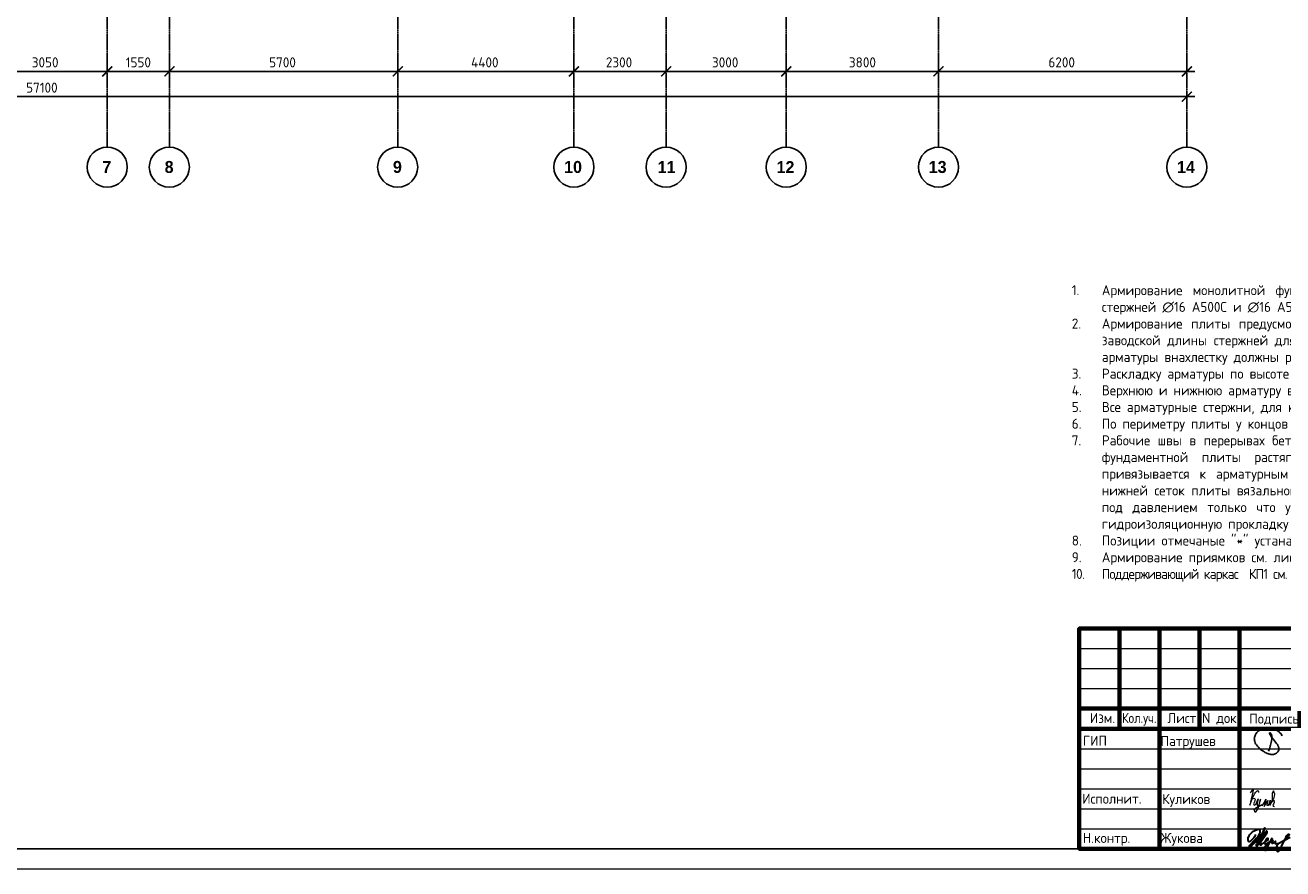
# Model space of a CAD drawing. Header units: millimetres. Extents: x -93479 to 1057970, y -66333 to 172656.
# Tile 382 of 473: x 826339 to 857734, y 1090 to 22158. Entities that reach past the tile are written whole.
import ezdxf
from ezdxf.enums import TextEntityAlignment as Align

# ---------------------------------------------------------------- set-up
doc = ezdxf.new("R2010")
doc.units = ezdxf.units.MM
doc.linetypes.add('______5', pattern=[1100, 800, -100, 100, -100])
doc.linetypes.add('осевая', pattern=[50.8, 31.75, -6.35, 6.35, -6.35])
for name, color, linetype, lineweight in [('Выноски', 20, 'Continuous', 20), ('Оси', 40, '______5', 18), ('Рамка', 7, 'Continuous', 70), ('СПДС_РАЗМЕРЫ', 152, 'Continuous', 25), ('Текст', 7, 'Continuous', 25), ('ТОНКИЕ', 7, 'Continuous', 9)]:
    doc.layers.add(name, color=color, linetype=linetype, lineweight=lineweight)
doc.layers.add('Рамка печать', color=7, linetype='Continuous')
doc.layers.add('ТОЛСТЫЕ_ОСНОВНЫЕ', color=6, linetype='Continuous')
doc.styles.add('GOST-2.304_Type-B', font='GOST_Common.ttf')
doc.styles.add('MtXpl_Century Gothic', font='GOTHICB.TTF', dxfattribs={"height": 0.2})
doc.styles.add('ГОСТ', font='GOST_Common.ttf')
doc.dimstyles.new('СПДС', dxfattribs={"dimscale": 100, "dimtxt": 2.5, "dimasz": 2.5, "dimexe": 1.25, "dimexo": 0, "dimtad": 1, "dimdec": 0, "dimtxsty": 'GOST-2.304_Type-B', "dimblk": 'ARCHTICK', "dimcen": 2.5, "dimdle": 2, "dimadec": 0, "dimazin": 2, "dimtfac": 0.75, "dimtdec": 0, "dimtmove": 1, "dimatfit": 3, "dimfxl": 1, "dimtolj": 1, "dimarcsym": 1})

# ---------------------------------------------------------------- blocks, each defined once
blk = doc.blocks.new('_ArchTick')
at = {"color": 0, "linetype": 'ByBlock', "const_width": 0.15}
blk.add_lwpolyline([(-0.5, -0.5), (0.5, 0.5)], dxfattribs=at)
blk = doc.blocks.new('*D2014')
at = {"layer": 'DEFPOINTS', "color": 0, "ltscale": 100, "transparency": 16777216}
for p in [(-5586, -35036), (51514, -35036), (51514, -35036)]:
    blk.add_point(p, dxfattribs=at)
at = {"layer": 'СПДС_РАЗМЕРЫ', "color": 0, "lineweight": -2, "transparency": 16777216}
for p, q in [((-5786, -35036), (51714, -35036)), ((-5586, -35036), (-5586, -34911)), ((51514, -35036), (51514, -34911))]:
    blk.add_line(p, q, dxfattribs=at)
at = {"layer": 'СПДС_РАЗМЕРЫ', "color": 0, "lineweight": -2, "ltscale": 100, "transparency": 16777216, "xscale": 250, "yscale": 250, "zscale": 250, "rotation": 180}
blk.add_blockref('_ArchTick', (-5586, -35036), dxfattribs=at)
at = {"layer": 'СПДС_РАЗМЕРЫ', "color": 0, "lineweight": -2, "ltscale": 100, "transparency": 16777216, "xscale": 250, "yscale": 250, "zscale": 250}
blk.add_blockref('_ArchTick', (51514, -35036), dxfattribs=at)
at = {"layer": 'СПДС_РАЗМЕРЫ', "color": 0, "ltscale": 100, "transparency": 16777216, "insert": (22931, -34811), "char_height": 250, "attachment_point": 5, "style": 'GOST-2.304_Type-B'}
blk.add_mtext('\\A1;57100', dxfattribs=at)
blk = doc.blocks.new('*D2030')
at = {"layer": 'DEFPOINTS', "color": 0, "ltscale": 100, "transparency": 16777216}
for p in [(21514, -34405), (24564, -34405), (24564, -34405)]:
    blk.add_point(p, dxfattribs=at)
at = {"layer": 'СПДС_РАЗМЕРЫ', "color": 0, "lineweight": -2, "transparency": 16777216}
for p, q in [((21314, -34405), (24764, -34405)), ((21514, -34405), (21514, -34280)), ((24564, -34405), (24564, -34280))]:
    blk.add_line(p, q, dxfattribs=at)
at = {"layer": 'СПДС_РАЗМЕРЫ', "color": 0, "lineweight": -2, "ltscale": 100, "transparency": 16777216, "xscale": 250, "yscale": 250, "zscale": 250, "rotation": 180}
blk.add_blockref('_ArchTick', (21514, -34405), dxfattribs=at)
at = {"layer": 'СПДС_РАЗМЕРЫ', "color": 0, "lineweight": -2, "ltscale": 100, "transparency": 16777216, "xscale": 250, "yscale": 250, "zscale": 250}
blk.add_blockref('_ArchTick', (24564, -34405), dxfattribs=at)
at = {"layer": 'СПДС_РАЗМЕРЫ', "color": 0, "ltscale": 100, "transparency": 16777216, "insert": (23013, -34180), "char_height": 250, "attachment_point": 5, "style": 'GOST-2.304_Type-B'}
blk.add_mtext('\\A1;3050', dxfattribs=at)
blk = doc.blocks.new('*D2031')
at = {"layer": 'DEFPOINTS', "color": 0, "ltscale": 100, "transparency": 16777216}
for p in [(24564, -34405), (26114, -34405), (26114, -34405)]:
    blk.add_point(p, dxfattribs=at)
at = {"layer": 'СПДС_РАЗМЕРЫ', "color": 0, "lineweight": -2, "transparency": 16777216}
for p, q in [((24364, -34405), (26314, -34405)), ((24564, -34405), (24564, -34280)), ((26114, -34405), (26114, -34280))]:
    blk.add_line(p, q, dxfattribs=at)
at = {"layer": 'СПДС_РАЗМЕРЫ', "color": 0, "lineweight": -2, "ltscale": 100, "transparency": 16777216, "xscale": 250, "yscale": 250, "zscale": 250, "rotation": 180}
blk.add_blockref('_ArchTick', (24564, -34405), dxfattribs=at)
at = {"layer": 'СПДС_РАЗМЕРЫ', "color": 0, "lineweight": -2, "ltscale": 100, "transparency": 16777216, "xscale": 250, "yscale": 250, "zscale": 250}
blk.add_blockref('_ArchTick', (26114, -34405), dxfattribs=at)
at = {"layer": 'СПДС_РАЗМЕРЫ', "color": 0, "ltscale": 100, "transparency": 16777216, "insert": (25339, -34180), "char_height": 250, "attachment_point": 5, "style": 'GOST-2.304_Type-B'}
blk.add_mtext('\\A1;1550', dxfattribs=at)
blk = doc.blocks.new('*D2032')
at = {"layer": 'DEFPOINTS', "color": 0, "ltscale": 100, "transparency": 16777216}
for p in [(26114, -34405), (31814, -34405), (31814, -34405)]:
    blk.add_point(p, dxfattribs=at)
at = {"layer": 'СПДС_РАЗМЕРЫ', "color": 0, "lineweight": -2, "transparency": 16777216}
for p, q in [((25914, -34405), (32014, -34405)), ((26114, -34405), (26114, -34280)), ((31814, -34405), (31814, -34280))]:
    blk.add_line(p, q, dxfattribs=at)
at = {"layer": 'СПДС_РАЗМЕРЫ', "color": 0, "lineweight": -2, "ltscale": 100, "transparency": 16777216, "xscale": 250, "yscale": 250, "zscale": 250, "rotation": 180}
blk.add_blockref('_ArchTick', (26114, -34405), dxfattribs=at)
at = {"layer": 'СПДС_РАЗМЕРЫ', "color": 0, "lineweight": -2, "ltscale": 100, "transparency": 16777216, "xscale": 250, "yscale": 250, "zscale": 250}
blk.add_blockref('_ArchTick', (31814, -34405), dxfattribs=at)
at = {"layer": 'СПДС_РАЗМЕРЫ', "color": 0, "ltscale": 100, "transparency": 16777216, "insert": (28938, -34180), "char_height": 250, "attachment_point": 5, "style": 'GOST-2.304_Type-B'}
blk.add_mtext('\\A1;5700', dxfattribs=at)
blk = doc.blocks.new('*D2033')
at = {"layer": 'DEFPOINTS', "color": 0, "ltscale": 100, "transparency": 16777216}
for p in [(31814, -34405), (36214, -34405), (36214, -34405)]:
    blk.add_point(p, dxfattribs=at)
at = {"layer": 'СПДС_РАЗМЕРЫ', "color": 0, "lineweight": -2, "transparency": 16777216}
for p, q in [((31614, -34405), (36414, -34405)), ((31814, -34405), (31814, -34280)), ((36214, -34405), (36214, -34280))]:
    blk.add_line(p, q, dxfattribs=at)
at = {"layer": 'СПДС_РАЗМЕРЫ', "color": 0, "lineweight": -2, "ltscale": 100, "transparency": 16777216, "xscale": 250, "yscale": 250, "zscale": 250, "rotation": 180}
blk.add_blockref('_ArchTick', (31814, -34405), dxfattribs=at)
at = {"layer": 'СПДС_РАЗМЕРЫ', "color": 0, "lineweight": -2, "ltscale": 100, "transparency": 16777216, "xscale": 250, "yscale": 250, "zscale": 250}
blk.add_blockref('_ArchTick', (36214, -34405), dxfattribs=at)
at = {"layer": 'СПДС_РАЗМЕРЫ', "color": 0, "ltscale": 100, "transparency": 16777216, "insert": (33988, -34180), "char_height": 250, "attachment_point": 5, "style": 'GOST-2.304_Type-B'}
blk.add_mtext('\\A1;4400', dxfattribs=at)
blk = doc.blocks.new('*D2034')
at = {"layer": 'DEFPOINTS', "color": 0, "ltscale": 100, "transparency": 16777216}
for p in [(36214, -34405), (38514, -34405), (38514, -34405)]:
    blk.add_point(p, dxfattribs=at)
at = {"layer": 'СПДС_РАЗМЕРЫ', "color": 0, "lineweight": -2, "transparency": 16777216}
for p, q in [((36014, -34405), (38714, -34405)), ((36214, -34405), (36214, -34280)), ((38514, -34405), (38514, -34280))]:
    blk.add_line(p, q, dxfattribs=at)
at = {"layer": 'СПДС_РАЗМЕРЫ', "color": 0, "lineweight": -2, "ltscale": 100, "transparency": 16777216, "xscale": 250, "yscale": 250, "zscale": 250, "rotation": 180}
blk.add_blockref('_ArchTick', (36214, -34405), dxfattribs=at)
at = {"layer": 'СПДС_РАЗМЕРЫ', "color": 0, "lineweight": -2, "ltscale": 100, "transparency": 16777216, "xscale": 250, "yscale": 250, "zscale": 250}
blk.add_blockref('_ArchTick', (38514, -34405), dxfattribs=at)
at = {"layer": 'СПДС_РАЗМЕРЫ', "color": 0, "ltscale": 100, "transparency": 16777216, "insert": (37338, -34180), "char_height": 250, "attachment_point": 5, "style": 'GOST-2.304_Type-B'}
blk.add_mtext('\\A1;2300', dxfattribs=at)
blk = doc.blocks.new('*D2035')
at = {"layer": 'DEFPOINTS', "color": 0, "ltscale": 100, "transparency": 16777216}
for p in [(38514, -34405), (41514, -34405), (41514, -34405)]:
    blk.add_point(p, dxfattribs=at)
at = {"layer": 'СПДС_РАЗМЕРЫ', "color": 0, "lineweight": -2, "transparency": 16777216}
for p, q in [((38314, -34405), (41714, -34405)), ((38514, -34405), (38514, -34280)), ((41514, -34405), (41514, -34280))]:
    blk.add_line(p, q, dxfattribs=at)
at = {"layer": 'СПДС_РАЗМЕРЫ', "color": 0, "lineweight": -2, "ltscale": 100, "transparency": 16777216, "xscale": 250, "yscale": 250, "zscale": 250, "rotation": 180}
blk.add_blockref('_ArchTick', (38514, -34405), dxfattribs=at)
at = {"layer": 'СПДС_РАЗМЕРЫ', "color": 0, "lineweight": -2, "ltscale": 100, "transparency": 16777216, "xscale": 250, "yscale": 250, "zscale": 250}
blk.add_blockref('_ArchTick', (41514, -34405), dxfattribs=at)
at = {"layer": 'СПДС_РАЗМЕРЫ', "color": 0, "ltscale": 100, "transparency": 16777216, "insert": (39988, -34180), "char_height": 250, "attachment_point": 5, "style": 'GOST-2.304_Type-B'}
blk.add_mtext('\\A1;3000', dxfattribs=at)
blk = doc.blocks.new('*D2036')
at = {"layer": 'DEFPOINTS', "color": 0, "ltscale": 100, "transparency": 16777216}
for p in [(41514, -34405), (45314, -34405), (45314, -34405)]:
    blk.add_point(p, dxfattribs=at)
at = {"layer": 'СПДС_РАЗМЕРЫ', "color": 0, "lineweight": -2, "transparency": 16777216}
for p, q in [((41314, -34405), (45514, -34405)), ((41514, -34405), (41514, -34280)), ((45314, -34405), (45314, -34280))]:
    blk.add_line(p, q, dxfattribs=at)
at = {"layer": 'СПДС_РАЗМЕРЫ', "color": 0, "lineweight": -2, "ltscale": 100, "transparency": 16777216, "xscale": 250, "yscale": 250, "zscale": 250, "rotation": 180}
blk.add_blockref('_ArchTick', (41514, -34405), dxfattribs=at)
at = {"layer": 'СПДС_РАЗМЕРЫ', "color": 0, "lineweight": -2, "ltscale": 100, "transparency": 16777216, "xscale": 250, "yscale": 250, "zscale": 250}
blk.add_blockref('_ArchTick', (45314, -34405), dxfattribs=at)
at = {"layer": 'СПДС_РАЗМЕРЫ', "color": 0, "ltscale": 100, "transparency": 16777216, "insert": (43414, -34180), "char_height": 250, "attachment_point": 5, "style": 'GOST-2.304_Type-B'}
blk.add_mtext('\\A1;3800', dxfattribs=at)
blk = doc.blocks.new('*D2037')
at = {"layer": 'DEFPOINTS', "color": 0, "ltscale": 100, "transparency": 16777216}
for p in [(45314, -34405), (51514, -34405), (51514, -34405)]:
    blk.add_point(p, dxfattribs=at)
at = {"layer": 'СПДС_РАЗМЕРЫ', "color": 0, "lineweight": -2, "transparency": 16777216}
for p, q in [((45114, -34405), (51714, -34405)), ((45314, -34405), (45314, -34280)), ((51514, -34405), (51514, -34280))]:
    blk.add_line(p, q, dxfattribs=at)
at = {"layer": 'СПДС_РАЗМЕРЫ', "color": 0, "lineweight": -2, "ltscale": 100, "transparency": 16777216, "xscale": 250, "yscale": 250, "zscale": 250, "rotation": 180}
blk.add_blockref('_ArchTick', (45314, -34405), dxfattribs=at)
at = {"layer": 'СПДС_РАЗМЕРЫ', "color": 0, "lineweight": -2, "ltscale": 100, "transparency": 16777216, "xscale": 250, "yscale": 250, "zscale": 250}
blk.add_blockref('_ArchTick', (51514, -34405), dxfattribs=at)
at = {"layer": 'СПДС_РАЗМЕРЫ', "color": 0, "ltscale": 100, "transparency": 16777216, "insert": (48388, -34180), "char_height": 250, "attachment_point": 5, "style": 'GOST-2.304_Type-B'}
blk.add_mtext('\\A1;6200', dxfattribs=at)
blk = doc.blocks.new('*U1952')
at = {"layer": 'ТОЛСТЫЕ_ОСНОВНЫЕ', "color": 7}
blk.add_lwpolyline([(20, 5), (836, 5), (836, 589), (20, 589)], close=True, dxfattribs=at)
at = {"layer": 'ТОНКИЕ', "color": 7}
blk.add_lwpolyline([(0, 0), (841, 0), (841, 594), (0, 594)], close=True, dxfattribs=at)
blk = doc.blocks.new('11')
at = {"layer": 'ТОНКИЕ'}
for p, q in [((47885, 66608), (47944, 66700)), ((47944, 66700), (47962, 66737)), ((47962, 66737), (47989, 66781)), ((47989, 66781), (48016, 66806)), ((48016, 66806), (48038, 66823)), ((48038, 66823), (48060, 66786)), ((48060, 66786), (48058, 66769))]:
    blk.add_line(p, q, dxfattribs=at)
blk.add_lwpolyline([(47863, 66761), (47937, 66865), (47843, 66458), (47885, 66564), (47905, 66616), (47954, 66628), (47979, 66606), (47957, 66539), (47937, 66487), (47947, 66458), (47991, 66470), (48051, 66611), (48041, 66569), (48023, 66505), (48023, 66448), (48065, 66448), (48090, 66529), (48110, 66608), (48043, 66369), (47972, 66275), (47954, 66344), (47991, 66389), (48078, 66431), (48142, 66470), (48154, 66441), (48204, 66512), (48246, 66606), (48209, 66455), (48204, 66418), (48295, 66574), (48265, 66463), (48265, 66455), (48312, 66453), (48342, 66529), (48347, 66584), (48337, 66465), (48349, 66453), (48401, 66569), (48443, 66616), (48461, 66678), (48466, 66727), (48436, 66811), (48399, 66754), (48399, 66618), (48389, 66549), (48374, 66507), (48416, 66564), (48441, 66576), (48451, 66524), (48433, 66482), (48419, 66453), (48424, 66428), (48458, 66421)], dxfattribs=at)
blk = doc.blocks.new('яяя')
at = {"lineweight": 30}
for points in [[(345424, 110432), (345425, 110410), (345424, 110397), (345417, 110379), (345406, 110350), (345390, 110319), (345357, 110275), (345310, 110221), (345265, 110176), (345198, 110110), (345161, 110077), (345133, 110066), (345116, 110066), (345102, 110075), (345090, 110091), (345082, 110115), (345074, 110146), (345066, 110182), (345064, 110206), (345067, 110234), (345077, 110278), (345095, 110320), (345114, 110361), (345134, 110395), (345159, 110428), (345195, 110469), (345228, 110506), (345284, 110560), (345331, 110595), (345379, 110625), (345435, 110648), (345486, 110670), (345532, 110686), (345573, 110696), (345605, 110698), (345621, 110695), (345635, 110687), (345648, 110671), (345656, 110649), (345659, 110625), (345659, 110583), (345656, 110553), (345647, 110523), (345635, 110489), (345387, 110033), (345349, 109985), (345311, 109948), (345247, 109889), (345209, 109858), (345192, 109844), (345180, 109837), (345157, 109833), (345150, 109835), (345140, 109842), (345135, 109856), (345138, 109881), (345148, 109892), (345183, 109930), (345267, 110024), (345343, 110105), (345455, 110213), (345617, 110343), (345775, 110456), (345811, 110526), (345838, 110607), (345890, 110740), (345902, 110771), (345698, 110295), (345672, 110226), (345626, 110132), (345572, 110032), (345518, 109953), (345481, 109918), (345497, 110001), (345567, 110147), (345655, 110301), (345760, 110442)], [(345481, 109918), (345476, 109896), (345475, 109874), (345485, 109861), (345506, 109866), (345539, 109891), (345632, 109983), (345968, 110450), (346022, 110527), (346029, 110560), (346027, 110579), (346026, 110590), (346010, 110605), (345993, 110609), (345975, 110601), (345962, 110584), (345954, 110562), (345857, 110421), (345783, 110292), (345741, 110183), (345701, 110079), (345665, 109985), (345660, 109952), (345666, 109929), (345669, 109915), (345682, 109910), (345702, 109914), (345735, 109941), (345846, 110007), (346065, 110160), (346075, 110193), (346070, 110217), (346066, 110236), (346052, 110241), (346030, 110241), (346007, 110228), (345978, 110203), (345960, 110164), (345892, 110010), (345895, 109986), (345904, 109966), (345925, 109964), (345969, 109968), (346045, 110000), (346218, 110114), (346261, 110154), (346280, 110184), (346282, 110210), (346278, 110225), (346263, 110229), (346241, 110222), (346220, 110198), (346162, 110049), (345989, 109904), (345932, 109849), (345906, 109805), (345891, 109739), (345890, 109690), (345899, 109652), (345924, 109647), (345956, 109655), (345980, 109674), (346058, 109838), (346158, 110046), (346261, 110098), (346314, 110120), (346292, 110079), (346269, 110036), (346261, 110008), (346267, 109998), (346293, 109998), (346363, 110039), (346445, 110095), (346421, 110068), (346414, 110040), (346407, 110011), (346416, 109990), (346466, 109972), (346509, 109977), (346574, 109984), (347172, 110293)], [(346586, 109971), (346543, 109917), (346509, 109873), (346489, 109825), (346475, 109767), (346472, 109710), (346478, 109675), (346485, 109641), (346501, 109621), (346517, 109602), (346542, 109589), (346568, 109592), (346605, 109620), (346680, 109731), (346736, 109842), (346865, 110115), (346962, 110290), (346969, 110318), (346979, 110360), (347013, 110403), (347056, 110434), (347091, 110450), (347109, 110450), (347121, 110434), (347115, 110405), (347072, 110355), (347012, 110307), (346924, 110222)]]:
    blk.add_lwpolyline(points, dxfattribs=at)
blk = doc.blocks.new('Патрушев')
at = {"color": 7, "lineweight": 25}
blk.add_lwpolyline([(58.5, -35.1), (59.7, -32), (60.2, -29.8), (60.5, -28.8), (60.8, -27.6), (61.1, -26.3), (61.4, -24.7), (61.6, -23), (61.8, -21.6), (61.8, -20.5), (61.7, -19.5), (61.5, -18.6), (61.3, -17.9), (61, -17.3), (60.6, -16.9), (60.5, -16.7), (60.4, -16.6), (60.3, -16.5), (60, -16.4), (59.7, -16.4), (59.6, -16.4), (59.4, -16.5), (59.3, -16.7), (59.3, -17), (59.4, -17.1), (61.8, -21), (63.1, -22.9), (63.7, -23.6), (64.5, -24.6), (65.5, -25.9), (66.4, -27.1), (66.9, -27.7), (67.4, -28.4), (67.7, -28.9), (68, -29.5), (68.4, -30.4), (68.7, -31), (68.8, -31.7), (68.9, -32.2), (68.9, -32.7), (68.9, -33.3), (68.8, -33.8), (68.6, -34.6), (68.3, -35.2), (67.9, -35.7), (67.6, -36.2), (66.9, -36.8), (66.4, -37.1), (65.9, -37.5), (65.3, -37.9), (64.8, -38.1), (64.1, -38.3), (63.6, -38.4), (62.5, -38.5), (61.6, -38.5), (60.9, -38.4), (60.1, -38.3), (59.3, -38), (58.4, -37.7), (57.7, -37.5), (56.6, -37.3), (55.9, -36.9), (54.9, -36.3), (53.8, -35.7), (53.1, -35.2), (52.2, -34.7), (51.3, -34.1), (50.1, -33.3), (49.1, -32.3), (48, -31.1), (47.1, -29.9), (46.1, -28.7), (45.2, -27.6), (44.7, -26.5), (44.3, -25.1), (44, -24.3), (44, -23.3), (43.9, -22.5), (44, -21.5), (44.2, -20.6), (44.5, -20), (44.7, -19.1), (45, -18.2), (45.5, -17.4), (45.8, -16.9), (46.4, -16.1), (47, -15.5), (47.8, -14.8), (48.6, -14.3), (49.4, -13.8), (50.5, -13.3), (51.6, -12.9), (52.7, -12.5), (54.2, -12.1), (55.4, -11.9), (56.9, -11.8), (58.3, -11.8), (59.6, -11.9), (61, -12.1), (62.7, -12.4), (64.5, -12.9), (66.2, -13.6), (67.6, -14.3), (68.9, -15.1), (70, -16.3), (71.1, -17.5), (71.7, -18.3), (72.3, -19.3)], dxfattribs=at)
blk = doc.blocks.new('A$Cd09756da')
at = {"layer": 'Рамка печать', "lineweight": 20}
h = blk.add_hatch(color=7, dxfattribs=at)
h.paths.add_polyline_path([(-3400, 1040), (-3624, 1040), (-3991, 764), (-3991, 1040), (-4146, 1040), (-4146, 378), (-3991, 378), (-3991, 669), (-3594, 378), (-3346, 378), (-3840, 728)])
h.paths.add_polyline_path([(-3122, 915), (-2683, 915), (-2683, 378), (-2529, 378), (-2529, 1040), (-2693, 1040), (-3276, 1040), (-3276, 883), (-3276, 378), (-3122, 378)])
h.paths.add_polyline_path([(-1408, 1043), (-1563, 1043), (-1563, 380), (-1408, 380), (-1408, 672), (-1011, 380), (-763, 380), (-1257, 731), (-817, 1043), (-1041, 1043), (-1408, 767)])
blk.add_hatch(color=7, dxfattribs=at).paths.add_polyline_path([(-1693, 970), (-1695, 977), (-1697, 983), (-1701, 989), (-1704, 996), (-1708, 1000), (-1712, 1005), (-1716, 1010), (-1720, 1014), (-1725, 1017), (-1731, 1021), (-1737, 1025), (-1744, 1028), (-1750, 1030), (-1758, 1033), (-1765, 1035), (-1783, 1038), (-1802, 1041), (-1823, 1043), (-1846, 1043), (-2242, 1043), (-2265, 1043), (-2285, 1041), (-2305, 1038), (-2322, 1035), (-2330, 1032), (-2338, 1030), (-2344, 1028), (-2351, 1024), (-2357, 1021), (-2363, 1017), (-2368, 1014), (-2372, 1010), (-2376, 1005), (-2380, 1000), (-2384, 996), (-2387, 989), (-2390, 983), (-2393, 976), (-2396, 970), (-2398, 962), (-2401, 946), (-2404, 928), (-2406, 908), (-2406, 887), (-2406, 538), (-2406, 516), (-2404, 496), (-2401, 478), (-2398, 461), (-2396, 454), (-2393, 447), (-2390, 440), (-2387, 434), (-2384, 429), (-2380, 423), (-2376, 419), (-2372, 414), (-2368, 410), (-2362, 406), (-2357, 403), (-2351, 399), (-2344, 396), (-2337, 394), (-2330, 391), (-2322, 389), (-2305, 385), (-2285, 383), (-2264, 381), (-2242, 380), (-1846, 380), (-1823, 381), (-1802, 382), (-1783, 385), (-1766, 389), (-1758, 391), (-1750, 393), (-1744, 396), (-1737, 399), (-1731, 402), (-1725, 406), (-1720, 410), (-1716, 414), (-1712, 418), (-1708, 423), (-1704, 428), (-1701, 434), (-1697, 440), (-1695, 446), (-1693, 454), (-1690, 461), (-1686, 478), (-1684, 496), (-1682, 516), (-1682, 538), (-1682, 647), (-1836, 647), (-1836, 558), (-1836, 552), (-1837, 546), (-1838, 540), (-1840, 535), (-1842, 530), (-1844, 526), (-1846, 522), (-1850, 519), (-1853, 515), (-1857, 513), (-1862, 511), (-1867, 508), (-1872, 507), (-1878, 506), (-1884, 506), (-1890, 505), (-2209, 505), (-2214, 506), (-2219, 506), (-2223, 508), (-2227, 511), (-2231, 513), (-2235, 516), (-2238, 519), (-2241, 523), (-2244, 528), (-2246, 532), (-2248, 536), (-2249, 541), (-2251, 551), (-2252, 560), (-2252, 878), (-2252, 884), (-2251, 889), (-2250, 894), (-2248, 899), (-2247, 903), (-2245, 906), (-2242, 910), (-2240, 913), (-2236, 916), (-2233, 919), (-2229, 921), (-2225, 922), (-2220, 923), (-2215, 924), (-2210, 925), (-2204, 925), (-1890, 925), (-1884, 925), (-1878, 924), (-1872, 923), (-1868, 921), (-1863, 919), (-1858, 917), (-1854, 914), (-1851, 911), (-1847, 907), (-1844, 903), (-1842, 899), (-1840, 894), (-1838, 889), (-1837, 884), (-1836, 878), (-1836, 872), (-1836, 799), (-1682, 799), (-1682, 887), (-1682, 908), (-1684, 928), (-1686, 946), (-1690, 962)])
at = {"layer": 'Рамка', "color": 7}
for p, q in [((-17500, 3000), (-17500, 5500)), ((-15500, 3000), (-15500, 5500)), ((-12000, 4500), (0, 4500)), ((-18500, 3500), (-12000, 3500)), ((-18500, 3000), (0, 3000)), ((-3500, 3000), (-3500, 1500)), ((-2000, 3000), (-2000, 1500)), ((-5000, 2500), (0, 2500)), ((-5000, 2500), (0, 2500)), ((-12000, 1500), (0, 1500))]:
    blk.add_line(p, q, dxfattribs=at)
at = {"layer": 'Рамка'}
for p, q in [((-16500, 0), (-16500, 5500)), ((-14500, 0), (-14500, 5500)), ((-14500, 5500), (-14500, 0)), ((-13000, 5500), (-13000, 0)), ((-13000, 0), (-13000, 5500)), ((-12000, 5500), (-12000, 0)), ((-5000, 3000), (-5000, 0))]:
    blk.add_line(p, q, dxfattribs=at)
at = {"layer": 'Рамка', "color": 7, "lineweight": 15}
for p, q in [((-18500, 5000), (-12000, 5000)), ((-18500, 4500), (-12000, 4500)), ((-18500, 4000), (-12000, 4000)), ((-18500, 2500), (-12000, 2500)), ((-18500, 2000), (-12000, 2000)), ((-18500, 1500), (-12000, 1500)), ((-18500, 1000), (-12000, 1000)), ((-18500, 500), (-12000, 500))]:
    blk.add_line(p, q, dxfattribs=at)
at = {"layer": 'Рамка'}
blk.add_lwpolyline([(0, 0), (-18500, 0), (-18500, 5500), (0, 5500)], close=True, dxfattribs=at)
at = {"layer": 'Рамка печать', "color": 7, "lineweight": 20}
for points in [[(-4146, 378), (-4146, 1040), (-3991, 1040), (-3991, 764), (-3624, 1040), (-3400, 1040), (-3840, 728), (-3346, 378), (-3594, 378), (-3991, 669), (-3991, 378), (-4146, 378)], [(-3122, 378), (-3122, 915), (-2683, 915), (-2683, 378), (-2529, 378), (-2529, 1040), (-2693, 1040), (-3276, 1040), (-3276, 883), (-3276, 378), (-3122, 378)], [(-1563, 380), (-1563, 1043), (-1408, 1043), (-1408, 767), (-1041, 1043), (-817, 1043), (-1257, 731), (-763, 380), (-1011, 380), (-1408, 672), (-1408, 380), (-1563, 380)]]:
    blk.add_lwpolyline(points, close=True, dxfattribs=at)
at = {"color": 5, "xscale": 24.5, "yscale": 24.5, "zscale": 24.5}
blk.add_blockref('Патрушев', (-15207, 3298), dxfattribs=at)
at = {"color": 2, "lineweight": 60, "xscale": 0.5, "yscale": 0.5, "zscale": 0.5}
blk.add_blockref('яяя', (-186821, -54859), dxfattribs=at)
at = {"layer": 'Выноски', "color": 0}
blk.add_blockref('11', (-62086, -65365), dxfattribs=at)
at = {"layer": 'Текст', "color": 7, "style": 'ГОСТ'}
blk.add_text('24-04-КЖ.1-0.1', height=350, dxfattribs=at).set_placement((-5599, 5031), align=Align.MIDDLE_CENTER)
for s, p in [('Изм.', (-18237, 3141)), ('Лист', (-16298, 3139)), ('N док.', (-15435, 3141)), ('Подпись', (-14257, 3127)), ('Дата', (-12835, 3127)), ('Стадия', (-4850, 2600)), ('Лист', (-3100, 2600)), ('Листов', (-1508, 2600)), ('Р', (-4328, 1863))]:
    blk.add_text(s, height=250, dxfattribs=at).set_placement(p)
at = {"layer": 'Текст', "color": 7, "style": 'ГОСТ', "width": 0.9}
blk.add_text('Кол.уч.', height=250, dxfattribs=at).set_placement((-17435, 3143))
at = {"layer": 'Текст', "color": 7, "style": 'ГОСТ'}
for s, width, gutter_width, heights, insert, char_height, attachment_point in [('\\pxqc;{\\fTimes New Roman|b0|i0|c204|p18;\\C256;Строительство жилого комплекса со  встроенными помещениями общественного-делового, коммерческого назначения и поликлиническим учреждением по адресу: г. Чита, ул. 1-я Коллективная}', 11543.07, 12.5, [0], (-11741, 4333), 250, 1), ('\\pxqc;{\\fTimes New Roman|b0|i0|c204|p18;\\C256;«Жилой дом со встроенными помещениями общественно-делового и коммерческого назначения на первом этаже здания» поз. 3.1}', 7000, 12.5, [1500], (-12014, 2803), 225, 1), ('{\\C256;Куликов}', 2000, 1250, [0], (-16432, 1050), 250, 7)]:
    blk.add_mtext_dynamic_manual_height_columns(s, width=width, gutter_width=gutter_width, heights=heights, dxfattribs=dict(at, insert=insert, char_height=char_height, attachment_point=attachment_point))
at = {"layer": 'Текст', "color": 7, "char_height": 250, "attachment_point": 7, "style": 'ГОСТ'}
for s, insert in [('ГИП', (-18407, 2573)), ('Патрушев', (-16471, 2500)), ('02.25', (-12950, 2573)), ('Исполнит.', (-18427, 1127)), ('02.25', (-12950, 1085)), ('Н.контр.', (-18413, 79)), ('Жукова', (-16477, 79)), ('02.25', (-12950, 93))]:
    blk.add_mtext(s, dxfattribs=dict(at, insert=insert))
blk = doc.blocks.new('оси')
at = {"color": 7, "linetype": 'ByBlock', "lineweight": -2}
for centre in [(24563, -36796), (26113, -36796), (31813, -36796), (36213, -36796), (38513, -36796), (41513, -36796), (45313, -36796), (51513, -36796)]:
    blk.add_circle(centre, 500, dxfattribs=at)
at = {"layer": 'Оси', "color": 7, "linetype": 'осевая', "lineweight": 25, "transparency": 33554687}
for p, q in [((24563.5, 151.4), (24563.5, -36280.2)), ((26113.5, 151.4), (26113.5, -36280.2)), ((31813.5, 151.4), (31813.5, -36280.2)), ((36213.5, 151.4), (36213.5, -36280.2)), ((38513.5, 151.4), (38513.5, -36280.2)), ((41513.5, 151.4), (41513.5, -36280.2)), ((45313.5, 151.4), (45313.5, -36280.2)), ((51513.5, 151.4), (51513.5, -36280.2))]:
    blk.add_line(p, q, dxfattribs=at)
at = {"layer": 'Оси', "color": 7, "lineweight": 25, "transparency": 33554687, "style": 'MtXpl_Century Gothic'}
for s, p in [('7', (24439.5, -36942.3)), ('8', (25996, -36942.3)), ('9', (31693.9, -36942.3)), ('10', (35967.2, -36942.3)), ('11', (38301.3, -36946)), ('12', (41269.9, -36946)), ('13', (45068.5, -36942.3)), ('14', (51267.2, -36946))]:
    blk.add_text(s, height=300, dxfattribs=at).set_placement(p)
at = {"layer": 'СПДС_РАЗМЕРЫ', "color": 7}
for base, p1, p2, picture, middle in [((24563.5, -34405), (21513.5, -34405), (24563.5, -34405), '*D2030', (23013.4, -34405)), ((26113.5, -34405), (24563.5, -34405), (26113.5, -34405), '*D2031', (25338.5, -34405)), ((31813.5, -34405), (26113.5, -34405), (31813.5, -34405), '*D2032', (28938.4, -34405)), ((36213.5, -34405), (31813.5, -34405), (36213.5, -34405), '*D2033', (33988.4, -34405)), ((38513.5, -34405), (36213.5, -34405), (38513.5, -34405), '*D2034', (37338.4, -34405)), ((41513.5, -34405), (38513.5, -34405), (41513.5, -34405), '*D2035', (39988.4, -34405)), ((45313.5, -34405), (41513.5, -34405), (45313.5, -34405), '*D2036', (43413.5, -34405)), ((51513.5, -34405), (45313.5, -34405), (51513.5, -34405), '*D2037', (48388.4, -34405)), ((51513.5, -35036.2), (-5586.3, -35036.2), (51513.5, -35036.2), '*D2014', (22931, -35036.2))]:
    dim = blk.add_linear_dim(base=base, p1=p1, p2=p2, dimstyle='СПДС', override={"dimgap": 1}, dxfattribs=at)
    dim.commit()
    dim.dimension.update_dxf_attribs({"geometry": picture, "text_midpoint": middle, "dimtype": 160})

msp = doc.modelspace()

# ---------------------------------------------------------------- block references
at = {"xscale": 100, "yscale": 100, "zscale": 100}
msp.add_blockref('*U1952', (787553, 1090.3), dxfattribs=at)
at = {"color": 7}
msp.add_blockref('оси', (803825, 55409), dxfattribs=at)
at = {"lineweight": 50, "ltscale": 100}
msp.add_blockref('A$Cd09756da', (871153, 1590.3), dxfattribs=at)

# ---------------------------------------------------------------- texts
at = {"layer": 'Текст', "insert": (852465.1, 15664.7), "char_height": 250, "width": 18388.819, "attachment_point": 1, "style": 'GOST-2.304_Type-B'}
msp.add_mtext('\\pxi-3,l3,qj,t3;1.^IАрмирование монолитной фундаментной плиты состоит из основного нижнего и верхнего армирования из стержней ∅16 А500С и ∅16 А500С соответственно  с шагом 200х200мм и дополнительного армирования.\\P2.^IАрмирование плиты предусмотрено отдельными стержнями заводской длины по осям Х и Y. При недостатке заводской длины стержней для армирования плиты, стыки стержней осуществлять внахлестку без сварки.  Стыки арматуры внахлестку должны располагаться вразбежку (через шаг) (см. деталь стыковки арматуры).\\P3.^IРаскладку арматуры по высоте смотреть сечение 1-1.\\P4.^IВерхнюю и нижнюю арматуру вязать вязальной проволокой через пересечение.\\P5.^IВсе арматурные стержни, для которых не указан шаг укладываются с шагом 200мм.\\P6.^IПо периметру плиты у концов основной арматуры и дополнительной устанавливать П-образные элементы (Ск1).\\P7.^IРабочие швы в перерывах бетонирования ростверка по захваткам устраиваются следующим образом: по толщине фундаментной плиты растягивается металлическая сетка с ячейкой 50*50мм, которая в свою очередь привязывается к арматурным стержням ф12 А500С (коротыши). Последние привязываются в узлах верхней и нижней сеток плиты вязальной проволокой. Коротыши служат для удержания металлической сетки от выгибания под давлением только что уложенной бетонной смеси. При возобновлении бетонирования в шов установить гидроизоляционную прокладку Пенебар.\\P8.^IПозиции отмечаные "*" устанавливаются с шагом 100мм.\\P9.^IАрмирование приямков см. лист 15\\P{\\T0.9;\\C0;10.^IПоддерживающий каркас  КП1 см. 24-04-КЖ.1-0.1 устанавливатьс с шаком шаг 1000мм  в шахматном порядке.}', dxfattribs=at)

doc.saveas('drawing.dxf')
